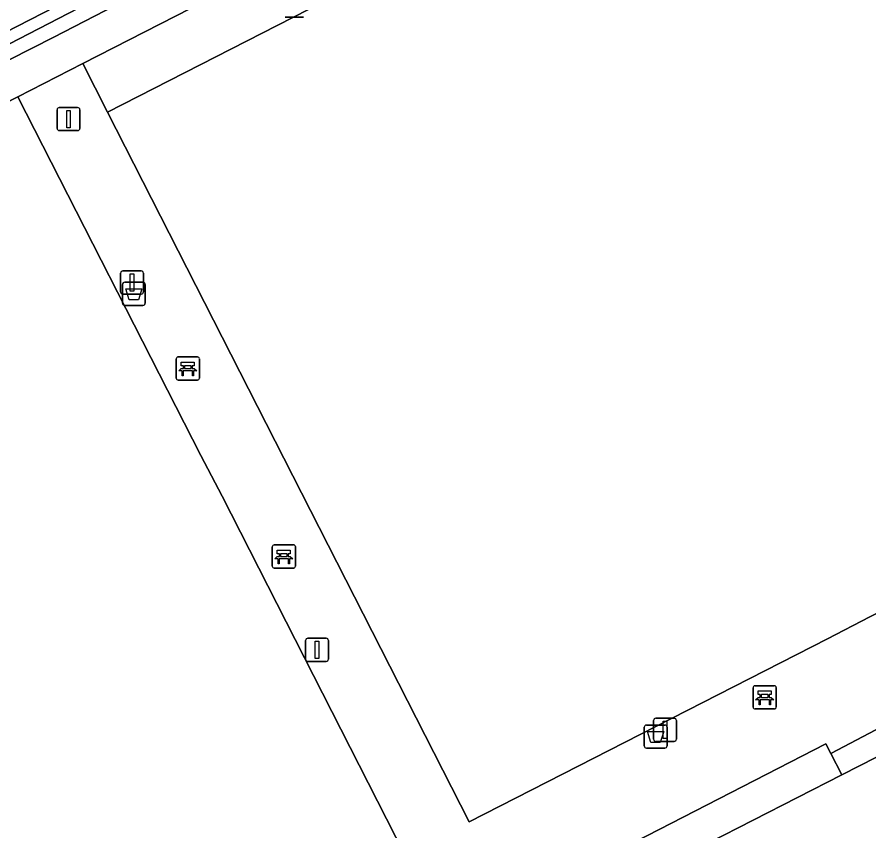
# Model space of a CAD drawing. Extents: x 158835 to 160077, y 386387 to 387778.
# Drawn here: x 159393.25 to 159430.13, y 387475.61 to 387510.83 of the extents above; entities that cross this region are included whole.
import ezdxf

# ---------------------------------------------------------------- set-up
doc = ezdxf.new("R2010")
doc.units = 0
for name, color, linetype in [('IMGEO_Afvalbak', 7, 'Continuous'), ('IMGEO_Bank', 7, 'Continuous'), ('IMGEO_Berm_groen', 7, 'Continuous'), ('IMGEO_Groenvoorziening', 7, 'Continuous'), ('IMGEO_Haag', 7, 'Continuous'), ('IMGEO_Hek', 7, 'Continuous'), ('IMGEO_Lichtmast', 7, 'Continuous'), ('IMGEO_Muur', 7, 'Continuous'), ('IMGEO_Oever', 7, 'Continuous'), ('IMGEO_Terreindeel_gesloten', 7, 'Continuous'), ('IMGEO_Terreindeel_open', 7, 'Continuous'), ('IMGEO_Voetpad_open', 7, 'Continuous')]:
    doc.layers.add(name, color=color, linetype=linetype)

msp = doc.modelspace()

# ---------------------------------------------------------------- linework, layer by layer
at = {"layer": 'IMGEO_Afvalbak'}
for p, q in [((159397.809, 387498.452), (159397.809, 387499.252)), ((159397.809, 387499.252), (159397.809, 387498.452)), ((159397.909, 387499.352), (159398.699, 387499.352)), ((159398.699, 387499.352), (159397.909, 387499.352)), ((159398.799, 387499.252), (159398.799, 387498.452)), ((159398.799, 387498.452), (159398.799, 387499.252)), ((159398.699, 387498.352), (159397.909, 387498.352)), ((159397.909, 387498.352), (159398.699, 387498.352)), ((159420.402, 387479.294), (159420.402, 387480.094)), ((159420.402, 387480.094), (159420.402, 387479.294)), ((159420.502, 387480.194), (159421.292, 387480.194)), ((159421.292, 387480.194), (159420.502, 387480.194)), ((159421.392, 387480.094), (159421.392, 387479.294)), ((159421.392, 387479.294), (159421.392, 387480.094)), ((159421.292, 387479.194), (159420.502, 387479.194)), ((159420.502, 387479.194), (159421.292, 387479.194))]:
    msp.add_line(p, q, dxfattribs=at)
for points in [[(159397.952, 387499.066), (159398.656, 387499.066), (159398.507, 387498.596), (159398.101, 387498.596), (159397.952, 387499.066)], [(159420.545, 387479.908), (159421.249, 387479.908), (159421.1, 387479.438), (159420.694, 387479.438), (159420.545, 387479.908)]]:
    msp.add_lwpolyline(points, dxfattribs=at)
for centre, start, end in [((159397.909, 387499.252), 90, 180), ((159397.909, 387499.252), 90, 180), ((159398.699, 387499.252), 0, 90), ((159398.699, 387499.252), 360, 90), ((159397.909, 387498.452), 180, 270), ((159397.909, 387498.452), 180, 270), ((159398.699, 387498.452), 270, 0), ((159398.699, 387498.452), 270, 0), ((159420.502, 387480.094), 90, 180), ((159420.502, 387480.094), 90, 180), ((159421.292, 387480.094), 0, 90), ((159421.292, 387480.094), 360, 90), ((159420.502, 387479.294), 180, 270), ((159420.502, 387479.294), 180, 270), ((159421.292, 387479.294), 270, 0), ((159421.292, 387479.294), 270, 0)]:
    msp.add_arc(centre, 0.1, start, end, dxfattribs=at)
at = {"layer": 'IMGEO_Bank'}
for p, q in [((159400.141, 387495.196), (159400.141, 387496.037)), ((159400.141, 387496.037), (159400.141, 387495.196)), ((159400.216, 387496.121), (159401.057, 387496.121)), ((159401.057, 387496.121), (159400.216, 387496.121)), ((159401.141, 387496.046), (159401.141, 387495.205)), ((159401.141, 387495.205), (159401.141, 387496.046)), ((159400.45, 387495.627), (159400.45, 387495.733)), ((159400.494, 387495.733), (159400.494, 387495.627)), ((159400.782, 387495.739), (159400.5, 387495.739)), ((159400.5, 387495.621), (159400.782, 387495.621)), ((159400.788, 387495.627), (159400.788, 387495.733)), ((159400.832, 387495.733), (159400.832, 387495.627)), ((159400.838, 387495.519), (159400.445, 387495.519)), ((159401.066, 387495.121), (159400.225, 387495.121)), ((159400.225, 387495.121), (159401.066, 387495.121)), ((159404.3, 387487.063), (159404.3, 387487.904)), ((159404.3, 387487.904), (159404.3, 387487.063)), ((159404.375, 387487.988), (159405.216, 387487.988)), ((159405.216, 387487.988), (159404.375, 387487.988)), ((159405.3, 387487.913), (159405.3, 387487.072)), ((159405.3, 387487.072), (159405.3, 387487.913)), ((159404.609, 387487.494), (159404.609, 387487.6)), ((159404.653, 387487.6), (159404.653, 387487.494)), ((159404.941, 387487.606), (159404.659, 387487.606)), ((159404.659, 387487.488), (159404.941, 387487.488)), ((159404.947, 387487.494), (159404.947, 387487.6)), ((159404.991, 387487.6), (159404.991, 387487.494)), ((159404.997, 387487.386), (159404.604, 387487.386)), ((159405.225, 387486.988), (159404.384, 387486.988)), ((159404.384, 387486.988), (159405.225, 387486.988)), ((159425.12, 387480.965), (159425.12, 387481.806)), ((159425.12, 387481.806), (159425.12, 387480.965)), ((159425.195, 387481.89), (159426.036, 387481.89)), ((159426.036, 387481.89), (159425.195, 387481.89)), ((159426.12, 387481.815), (159426.12, 387480.974)), ((159426.12, 387480.974), (159426.12, 387481.815)), ((159425.817, 387481.288), (159425.424, 387481.288)), ((159425.429, 387481.396), (159425.429, 387481.502)), ((159425.473, 387481.502), (159425.473, 387481.396)), ((159425.761, 387481.508), (159425.479, 387481.508)), ((159425.479, 387481.39), (159425.761, 387481.39)), ((159425.767, 387481.396), (159425.767, 387481.502)), ((159425.811, 387481.502), (159425.811, 387481.396)), ((159426.045, 387480.89), (159425.204, 387480.89)), ((159425.204, 387480.89), (159426.045, 387480.89))]:
    msp.add_line(p, q, dxfattribs=at)
for points in [[(159400.388, 387495.519), (159400.246, 387495.519), (159400.358, 387495.621), (159400.444, 387495.621)], [(159400.444, 387495.739), (159400.358, 387495.739), (159400.358, 387495.9), (159400.921, 387495.9), (159400.921, 387495.739), (159400.838, 387495.739)], [(159400.838, 387495.621), (159400.921, 387495.621), (159401.033, 387495.519), (159400.894, 387495.519)], [(159400.438, 387495.512), (159400.438, 387495.305), (159400.395, 387495.305), (159400.395, 387495.512)], [(159400.888, 387495.512), (159400.888, 387495.305), (159400.844, 387495.305), (159400.844, 387495.512)], [(159404.547, 387487.386), (159404.405, 387487.386), (159404.517, 387487.488), (159404.603, 387487.488)], [(159404.603, 387487.606), (159404.517, 387487.606), (159404.517, 387487.767), (159405.08, 387487.767), (159405.08, 387487.606), (159404.997, 387487.606)], [(159404.997, 387487.488), (159405.08, 387487.488), (159405.192, 387487.386), (159405.053, 387487.386)], [(159404.597, 387487.379), (159404.597, 387487.172), (159404.554, 387487.172), (159404.554, 387487.379)], [(159405.047, 387487.379), (159405.047, 387487.172), (159405.003, 387487.172), (159405.003, 387487.379)], [(159425.423, 387481.508), (159425.337, 387481.508), (159425.337, 387481.669), (159425.9, 387481.669), (159425.9, 387481.508), (159425.817, 387481.508)], [(159425.367, 387481.288), (159425.225, 387481.288), (159425.337, 387481.39), (159425.423, 387481.39)], [(159425.417, 387481.281), (159425.417, 387481.074), (159425.374, 387481.074), (159425.374, 387481.281)], [(159425.817, 387481.39), (159425.9, 387481.39), (159426.012, 387481.288), (159425.873, 387481.288)], [(159425.867, 387481.281), (159425.867, 387481.074), (159425.823, 387481.074), (159425.823, 387481.281)]]:
    msp.add_lwpolyline(points, dxfattribs=at)
for centre, radius, start, end in [((159400.219, 387496.043), 0.0779, 92.4484, 184.2845), ((159400.219, 387496.043), 0.0779, 92.4484, 184.2845), ((159401.063, 387496.043), 0.0779, 2.4484, 94.2845), ((159401.063, 387496.043), 0.0779, 2.4484, 94.2845), ((159400.443, 387495.732), 0.00671, 2.8957, 87.1043), ((159400.443, 387495.628), 0.00671, 272.8957, 357.1043), ((159400.5, 387495.732), 0.00671, 92.8957, 177.1043), ((159400.5, 387495.628), 0.00671, 182.8957, 267.1043), ((159400.782, 387495.732), 0.00671, 2.8957, 87.1043), ((159400.782, 387495.628), 0.00671, 272.8957, 357.1043), ((159400.839, 387495.732), 0.00671, 92.8957, 177.1043), ((159400.839, 387495.628), 0.00671, 182.8957, 267.1043), ((159400.219, 387495.199), 0.0779, 182.4484, 274.2845), ((159400.219, 387495.199), 0.0779, 182.4484, 274.2845), ((159400.388, 387495.512), 0.00671, 2.8957, 87.1043), ((159400.445, 387495.512), 0.00671, 92.8957, 177.1043), ((159400.837, 387495.512), 0.00671, 2.8957, 87.1043), ((159400.894, 387495.512), 0.00671, 92.8957, 177.1043), ((159401.063, 387495.199), 0.0779, 272.4484, 4.2845), ((159401.063, 387495.199), 0.0779, 272.4484, 4.2845), ((159404.378, 387487.91), 0.0779, 92.4484, 184.2845), ((159404.378, 387487.91), 0.0779, 92.4484, 184.2845), ((159405.222, 387487.91), 0.0779, 2.4484, 94.2845), ((159405.222, 387487.91), 0.0779, 2.4484, 94.2845), ((159404.602, 387487.599), 0.00671, 2.8957, 87.1043), ((159404.602, 387487.495), 0.00671, 272.8957, 357.1043), ((159404.659, 387487.599), 0.00671, 92.8957, 177.1043), ((159404.659, 387487.495), 0.00671, 182.8957, 267.1043), ((159404.941, 387487.599), 0.00671, 2.8957, 87.1043), ((159404.941, 387487.495), 0.00671, 272.8957, 357.1043), ((159404.998, 387487.599), 0.00671, 92.8957, 177.1043), ((159404.998, 387487.495), 0.00671, 182.8957, 267.1043), ((159404.378, 387487.066), 0.0779, 182.4484, 274.2845), ((159404.378, 387487.066), 0.0779, 182.4484, 274.2845), ((159404.547, 387487.379), 0.00671, 2.8957, 87.1043), ((159404.604, 387487.379), 0.00671, 92.8957, 177.1043), ((159404.996, 387487.379), 0.00671, 2.8957, 87.1043), ((159405.053, 387487.379), 0.00671, 92.8957, 177.1043), ((159405.222, 387487.066), 0.0779, 272.4484, 4.2845), ((159405.222, 387487.066), 0.0779, 272.4484, 4.2845), ((159425.198, 387481.812), 0.0779, 92.4484, 184.2845), ((159425.198, 387481.812), 0.0779, 92.4484, 184.2845), ((159426.042, 387481.812), 0.0779, 2.4484, 94.2845), ((159426.042, 387481.812), 0.0779, 2.4484, 94.2845), ((159425.367, 387481.281), 0.00671, 2.8957, 87.1043), ((159425.424, 387481.281), 0.00671, 92.8957, 177.1043), ((159425.422, 387481.501), 0.00671, 2.8957, 87.1043), ((159425.422, 387481.397), 0.00671, 272.8957, 357.1043), ((159425.479, 387481.501), 0.00671, 92.8957, 177.1043), ((159425.479, 387481.397), 0.00671, 182.8957, 267.1043), ((159425.761, 387481.501), 0.00671, 2.8957, 87.1043), ((159425.761, 387481.397), 0.00671, 272.8957, 357.1043), ((159425.818, 387481.501), 0.00671, 92.8957, 177.1043), ((159425.818, 387481.397), 0.00671, 182.8957, 267.1043), ((159425.816, 387481.281), 0.00671, 2.8957, 87.1043), ((159425.873, 387481.281), 0.00671, 92.8957, 177.1043), ((159425.198, 387480.968), 0.0779, 182.4484, 274.2845), ((159425.198, 387480.968), 0.0779, 182.4484, 274.2845), ((159426.042, 387480.968), 0.0779, 272.4484, 4.2845), ((159426.042, 387480.968), 0.0779, 272.4484, 4.2845)]:
    msp.add_arc(centre, radius, start, end, dxfattribs=at)
at = {"layer": 'IMGEO_Berm_groen'}
for points in [[(159329.737, 387479.621), (159360.931, 387418.842), (159385.799, 387369.924), (159385.949, 387369.64), (159385.972, 387369.596), (159391.483, 387372.373), (159391.429, 387372.468), (159392.47, 387372.996), (159395.673, 387374.62), (159340.944, 387481.015), (159340.205, 387482.451), (159427.607, 387527.602), (159430.221, 387528.939), (159464.435, 387546.438), (159461.771, 387551.782), (159386.53, 387513.074), (159369.52, 387504.347), (159361.28, 387500), (159349.955, 387494.013), (159336.154, 387484.934), (159338.654, 387486.251), (159364.753, 387500), (159367.223, 387501.301), (159460.249, 387548.308)], [(159461.976, 387545.691), (159372.919, 387500), (159340.235, 387483.231), (159339.987, 387483.104), (159338.919, 387482.291), (159338.252, 387481.676), (159339.469, 387479.786), (159339.506, 387479.774), (159385.369, 387390.571)]]:
    msp.add_lwpolyline(points, dxfattribs=at)
at = {"layer": 'IMGEO_Groenvoorziening'}
for points in [[(159430.221, 387528.939), (159427.607, 387527.602), (159340.205, 387482.451), (159340.944, 387481.015), (159395.673, 387374.62), (159398.243, 387375.923), (159398.178, 387376.051), (159395.923, 387374.884), (159395.654, 387375.421), (159393.496, 387379.729), (159341.337, 387480.909), (159340.7, 387482.286), (159371.792, 387498.281), (159394.835, 387509.951), (159428.108, 387527.137), (159427.976, 387527.408), (159429.314, 387528.092), (159446.763, 387493.302), (159447.542, 387493.687), (159445.802, 387497.431), (159441.37, 387506.416), (159436.88, 387515.519), (159434.254, 387520.843), (159431.978, 387525.431)], [(159423.017, 387474.993), (159423.204, 387475.092), (159428.956, 387478.043), (159428.481, 387478.968), (159428.271, 387479.377), (159414.88, 387472.493), (159415.564, 387471.181), (159420.738, 387473.827)]]:
    msp.add_lwpolyline(points, close=True, dxfattribs=at)
at = {"layer": 'IMGEO_Haag'}
msp.add_lwpolyline([(159431.978, 387525.431), (159430.221, 387528.939), (159427.607, 387527.602), (159340.205, 387482.451), (159340.944, 387481.015), (159395.673, 387374.62), (159398.243, 387375.923), (159398.178, 387376.051), (159395.923, 387374.884), (159395.654, 387375.421), (159393.496, 387379.729), (159341.337, 387480.909), (159340.7, 387482.286), (159371.792, 387498.281), (159394.835, 387509.951), (159428.108, 387527.137), (159427.976, 387527.408), (159429.314, 387528.092), (159446.763, 387493.302), (159447.542, 387493.687), (159445.802, 387497.431), (159441.37, 387506.416), (159436.88, 387515.519), (159434.254, 387520.843)], close=True, dxfattribs=at)
at = {"layer": 'IMGEO_Hek'}
for points in [[(159428.873, 387525.564), (159396.099, 387508.813)], [(159396.099, 387508.813), (159393.287, 387507.378)], [(159396.099, 387508.813), (159397.168, 387506.716)], [(159376.776, 387498.949), (159393.287, 387507.378)], [(159393.287, 387507.378), (159401.198, 387491.862)], [(159397.168, 387506.716), (159412.829, 387475.999), (159428.337, 387483.923)], [(159402.122, 387490.094), (159410.035, 387474.573), (159393.552, 387466.13)]]:
    msp.add_lwpolyline(points, dxfattribs=at)
at = {"layer": 'IMGEO_Lichtmast'}
for p, q in [((159405.646, 387510.828), (159404.856, 387510.828)), ((159404.856, 387510.828), (159405.646, 387510.828)), ((159394.978, 387506.013), (159394.978, 387506.813)), ((159394.978, 387506.813), (159394.978, 387506.013)), ((159395.078, 387506.913), (159395.868, 387506.913)), ((159395.868, 387506.913), (159395.078, 387506.913)), ((159395.968, 387506.813), (159395.968, 387506.013)), ((159395.968, 387506.013), (159395.968, 387506.813)), ((159395.868, 387505.913), (159395.078, 387505.913)), ((159395.078, 387505.913), (159395.868, 387505.913)), ((159397.732, 387498.941), (159397.732, 387499.741)), ((159397.732, 387499.741), (159397.732, 387498.941)), ((159397.832, 387499.841), (159398.622, 387499.841)), ((159398.622, 387499.841), (159397.832, 387499.841)), ((159398.722, 387499.741), (159398.722, 387498.941)), ((159398.722, 387498.941), (159398.722, 387499.741)), ((159398.622, 387498.841), (159397.832, 387498.841)), ((159397.832, 387498.841), (159398.622, 387498.841)), ((159405.742, 387483.048), (159405.742, 387483.848)), ((159405.742, 387483.848), (159405.742, 387483.048)), ((159405.842, 387483.948), (159406.632, 387483.948)), ((159406.632, 387483.948), (159405.842, 387483.948)), ((159406.732, 387483.848), (159406.732, 387483.048)), ((159406.732, 387483.048), (159406.732, 387483.848)), ((159406.632, 387482.948), (159405.842, 387482.948)), ((159405.842, 387482.948), (159406.632, 387482.948)), ((159420.907, 387480.486), (159421.697, 387480.486)), ((159421.697, 387480.486), (159420.907, 387480.486)), ((159420.807, 387479.586), (159420.807, 387480.386)), ((159420.807, 387480.386), (159420.807, 387479.586)), ((159421.797, 387480.386), (159421.797, 387479.586)), ((159421.797, 387479.586), (159421.797, 387480.386)), ((159421.697, 387479.486), (159420.907, 387479.486)), ((159420.907, 387479.486), (159421.697, 387479.486))]:
    msp.add_line(p, q, dxfattribs=at)
for points in [[(159395.398, 387506.788), (159395.548, 387506.788), (159395.548, 387506.038), (159395.398, 387506.038), (159395.398, 387506.788)], [(159398.152, 387499.716), (159398.302, 387499.716), (159398.302, 387498.966), (159398.152, 387498.966), (159398.152, 387499.716)], [(159406.162, 387483.823), (159406.312, 387483.823), (159406.312, 387483.073), (159406.162, 387483.073), (159406.162, 387483.823)], [(159421.227, 387480.361), (159421.377, 387480.361), (159421.377, 387479.611), (159421.227, 387479.611), (159421.227, 387480.361)]]:
    msp.add_lwpolyline(points, dxfattribs=at)
for centre, start, end in [((159395.078, 387506.813), 90, 180), ((159395.078, 387506.813), 90, 180), ((159395.868, 387506.813), 0, 90), ((159395.868, 387506.813), 360, 90), ((159395.078, 387506.013), 180, 270), ((159395.078, 387506.013), 180, 270), ((159395.868, 387506.013), 270, 0), ((159395.868, 387506.013), 270, 0), ((159397.832, 387499.741), 90, 180), ((159397.832, 387499.741), 90, 180), ((159398.622, 387499.741), 0, 90), ((159398.622, 387499.741), 360, 90), ((159397.832, 387498.941), 180, 270), ((159397.832, 387498.941), 180, 270), ((159398.622, 387498.941), 270, 0), ((159398.622, 387498.941), 270, 0), ((159405.842, 387483.848), 90, 180), ((159405.842, 387483.848), 90, 180), ((159406.632, 387483.848), 0, 90), ((159406.632, 387483.848), 360, 90), ((159405.842, 387483.048), 180, 270), ((159405.842, 387483.048), 180, 270), ((159406.632, 387483.048), 270, 0), ((159406.632, 387483.048), 270, 0), ((159420.907, 387480.386), 90, 180), ((159420.907, 387480.386), 90, 180), ((159421.697, 387480.386), 0, 90), ((159421.697, 387480.386), 360, 90), ((159420.907, 387479.586), 180, 270), ((159420.907, 387479.586), 180, 270), ((159421.697, 387479.586), 270, 0), ((159421.697, 387479.586), 270, 0)]:
    msp.add_arc(centre, 0.1, start, end, dxfattribs=at)
at = {"layer": 'IMGEO_Muur'}
for points in [[(159428.481, 387478.968), (159428.271, 387479.377), (159414.88, 387472.493), (159415.564, 387471.181)], [(159428.956, 387478.043), (159428.481, 387478.968)], [(159423.204, 387475.092), (159428.956, 387478.043)]]:
    msp.add_lwpolyline(points, dxfattribs=at)
at = {"layer": 'IMGEO_Oever'}
msp.add_lwpolyline([(159460.249, 387548.308), (159367.223, 387501.301), (159364.753, 387500), (159338.654, 387486.251), (159336.154, 387484.934), (159337.102, 387483.462), (159338.252, 387481.676), (159338.919, 387482.291), (159339.987, 387483.104), (159340.235, 387483.231), (159372.919, 387500), (159461.976, 387545.691)], dxfattribs=at)
at = {"layer": 'IMGEO_Terreindeel_gesloten'}
msp.add_lwpolyline([(159431.203, 387479.171), (159430.704, 387480.123), (159428.481, 387478.968), (159428.956, 387478.043)], close=True, dxfattribs=at)
at = {"layer": 'IMGEO_Terreindeel_open'}
for points in [[(159429.965, 387523.467), (159397.168, 387506.716), (159412.829, 387475.999), (159428.337, 387483.923), (159430.172, 387484.87), (159445.663, 387492.758)], [(159402.122, 387490.094), (159401.198, 387491.862), (159393.287, 387507.378), (159376.776, 387498.949), (159393.552, 387466.13), (159410.035, 387474.573)]]:
    msp.add_lwpolyline(points, close=True, dxfattribs=at)
at = {"layer": 'IMGEO_Voetpad_open'}
for points in [[(159428.108, 387527.137), (159394.835, 387509.951), (159371.792, 387498.281), (159340.7, 387482.286), (159341.337, 387480.909), (159342.28, 387481.383), (159342.738, 387481.613), (159344.958, 387482.728), (159375.694, 387498.397), (159376.776, 387498.949), (159393.287, 387507.378), (159396.099, 387508.813), (159428.873, 387525.564)], [(159396.099, 387508.813), (159397.168, 387506.716), (159429.965, 387523.467), (159428.873, 387525.564)]]:
    msp.add_lwpolyline(points, close=True, dxfattribs=at)
for points in [[(159414.88, 387472.493), (159428.271, 387479.377), (159428.481, 387478.968), (159430.704, 387480.123), (159430.507, 387480.499), (159439.842, 387485.293), (159440.335, 387484.321), (159440.515, 387483.966), (159448.09, 387487.848), (159447.922, 387488.191), (159445.663, 387492.758), (159430.172, 387484.87), (159428.337, 387483.923), (159412.829, 387475.999), (159397.168, 387506.716), (159396.099, 387508.813), (159393.287, 387507.378), (159401.198, 387491.862), (159402.122, 387490.094), (159410.035, 387474.573)], [(159433.931, 387473.843), (159441.937, 387477.959), (159439.196, 387483.29), (159438.84, 387483.107), (159431.203, 387479.171), (159428.956, 387478.043), (159423.204, 387475.092)]]:
    msp.add_lwpolyline(points, dxfattribs=at)

doc.saveas('drawing.dxf')
